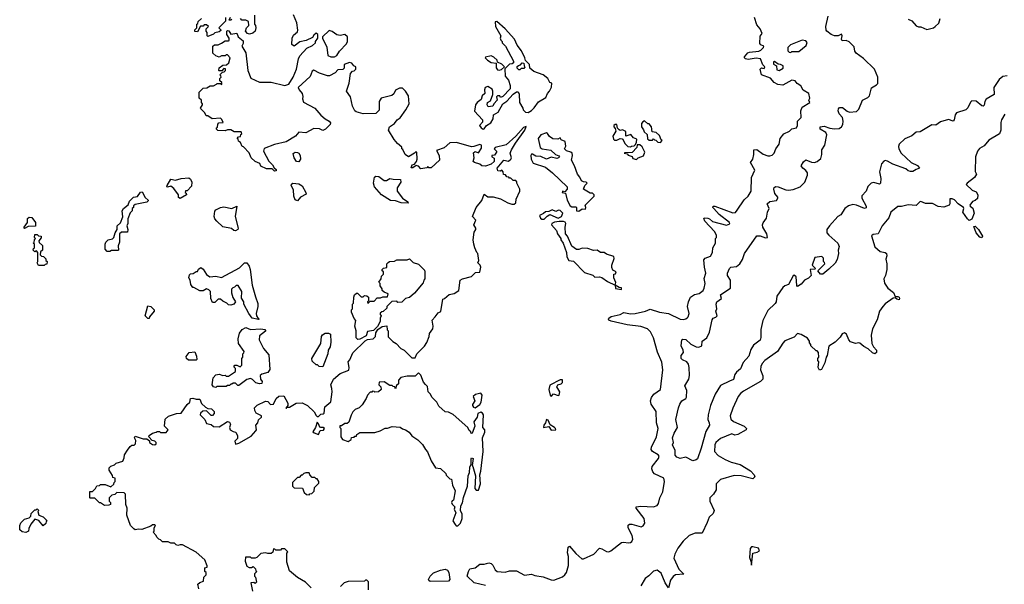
# Model space of a CAD drawing. Extents: x 1861455 to 2058065, y 200073 to 437907.
# Tile 443 of 574: x 2030082 to 2038629, y 332203 to 337105. Entities that reach past the tile are written whole.
import ezdxf

# ---------------------------------------------------------------- set-up
doc = ezdxf.new("R2010")
doc.units = 0

msp = doc.modelspace()

# ---------------------------------------------------------------- linework, layer by layer
at = {"layer": '0CON05XD'}
for points in [[(2031870, 337125), (2031868.3, 337091.7), (2031810, 337035), (2031828.3, 337018.3), (2031828.3, 337011.7), (2031815, 337000), (2031775, 336990), (2031765, 336980), (2031715, 336960), (2031710, 336965), (2031710, 336995), (2031700, 337005), (2031700, 337025), (2031720, 337045), (2031705, 337060), (2031685, 337060), (2031675, 337050), (2031651.7, 337048.3), (2031625, 337000), (2031601.7, 337001.7), (2031601.7, 337018.3), (2031620, 337035), (2031620, 337065), (2031628.3, 337071.7), (2031631.7, 337088.3), (2031660, 337115)], [(2033457, 335913), (2033427.5, 335935), (2033408.3, 335978.3), (2033400, 335985), (2033398.3, 335998.3), (2033360.7, 336030.7), (2033332.5, 336065), (2033283, 336147), (2033293.3, 336175), (2033335.6, 336204.4), (2033360, 336235), (2033385.8, 336254.2), (2033435, 336322.5), (2033463.3, 336375), (2033457.5, 336445), (2033432.5, 336485), (2033405, 336510), (2033378.3, 336511.7), (2033345, 336492.5), (2033329.3, 336460.7), (2033311.7, 336448.3), (2033220, 336425), (2033202.5, 336395), (2033201.7, 336318.3), (2033175, 336290), (2033065, 336287.5), (2033004.1, 336304.1), (2032992.7, 336312.7), (2032970, 336355), (2032952.5, 336435), (2032920, 336485), (2032942.5, 336555), (2032952.5, 336637.5), (2032971.7, 336658.3), (2032985, 336660), (2033000, 336675), (2033000, 336695), (2032983.3, 336703.3), (2032965, 336727.5), (2032945, 336732.5), (2032900, 336715), (2032900, 336685), (2032887, 336673), (2032845, 336670), (2032820, 336645), (2032771.7, 336618.3), (2032755, 336617.5), (2032685, 336640), (2032635, 336667.5), (2032620.7, 336659.3), (2032605, 336612.5), (2032500, 336515), (2032508.8, 336495), (2032535.7, 336465), (2032541.2, 336438.8), (2032536.7, 336416.7), (2032545, 336390), (2032645, 336337.5), (2032696.1, 336276.1), (2032735, 336243.3), (2032767.5, 336225), (2032779.3, 336209.3), (2032776.7, 336195), (2032736.4, 336153.6), (2032715, 336142.5), (2032685, 336157.5), (2032635, 336160), (2032566.4, 336123.6), (2032505, 336127.5), (2032476.4, 336093.6), (2032395, 336043.3), (2032295, 336021.2), (2032203.6, 335986.4), (2032197.5, 335965), (2032246.4, 335876.4), (2032277.5, 335845), (2032290, 335820), (2032310, 335805), (2032308.3, 335791.7), (2032295, 335790), (2032275, 335810), (2032225, 335810), (2032175, 335832.5), (2032166.7, 335856.7), (2032125, 335872.5), (2032092.5, 335905), (2032075, 335950), (2032025, 336000), (2032013.6, 336003.6), (2031998.3, 336038.3), (2031981.7, 336051.7), (2031978.3, 336068.3), (2031970, 336075), (2031981.7, 336088.3), (2031998.3, 336091.7), (2032001.7, 336108.3), (2032010, 336115), (2032005, 336130), (2031945, 336130), (2031915, 336150), (2031885, 336150), (2031865, 336140), (2031803, 336143), (2031790, 336155), (2031790, 336165), (2031798.3, 336171.7), (2031803, 336197), (2031811.7, 336208.3), (2031848.3, 336211.7), (2031838.3, 336238.3), (2031825, 336250), (2031753, 336243), (2031715, 336270), (2031701.7, 336271.7), (2031690, 336295), (2031655, 336330), (2031653, 336337), (2031670, 336365), (2031670, 336375), (2031660, 336385), (2031660, 336405), (2031640, 336425), (2031640, 336475), (2031675, 336510), (2031707, 336513), (2031735, 336530), (2031765, 336530), (2031790, 336545), (2031795, 336550), (2031825, 336550), (2031838.3, 336541.7), (2031838.3, 336558.3), (2031820, 336575), (2031820, 336595), (2031830, 336605), (2031828.3, 336618.3), (2031820, 336625), (2031841.7, 336648.3), (2031858.3, 336651.7), (2031870, 336665), (2031868.3, 336678.3), (2031855, 336680), (2031838.3, 336661.7), (2031815, 336660), (2031810, 336665), (2031813, 336687), (2031845, 336710), (2031878.3, 336711.7), (2031898.3, 336731.7), (2031910, 336775), (2031885, 336800), (2031875, 336800), (2031865, 336790), (2031835, 336790), (2031815, 336780), (2031785, 336790), (2031760, 336815), (2031760, 336875), (2031773, 336887), (2031805, 336887.5), (2031835, 336900), (2031865, 336920), (2031895, 336920), (2031900, 336925), (2031900, 336945), (2031880, 336975), (2031880, 337005), (2031885, 337010), (2031898.3, 337008.3), (2031915, 336980), (2031968.3, 336988.3), (2031980, 336955), (2032021.7, 336921.7), (2032021.7, 336898.3), (2032010, 336875), (2032046.1, 336816.1), (2032064.1, 336664.1), (2032088, 336598), (2032165, 336562.5), (2032265, 336563.8), (2032385, 336533.8), (2032420, 336545), (2032455, 336606.7), (2032486, 336675), (2032502, 336765), (2032515, 336792.5), (2032573.6, 336856.4), (2032625, 336880), (2032650, 336905), (2032650, 336915), (2032670, 336945), (2032670, 336975), (2032655, 336987.5), (2032635, 336970), (2032625, 336950), (2032570, 336925), (2032515, 336912.5), (2032466.1, 336873.9), (2032445, 336890), (2032447.5, 336945), (2032458.3, 336971.7), (2032495, 337000), (2032497.5, 337015), (2032487, 337077), (2032458.3, 337148.3)], [(2031925, 337110), (2031915, 337100), (2031901.7, 337101.7), (2031911.7, 337128.3)], [(2032120, 337145), (2032120, 337065), (2032130, 337055), (2032133, 337033), (2032126.7, 337005), (2032105, 336987.5), (2032078.3, 336978.3), (2032060, 336985), (2032042.5, 337005), (2032050, 337035), (2032070, 337055), (2032068.3, 337088.3), (2032045, 337100), (2032011.7, 337101.7), (2032000, 337115)], [(2034125, 332192.5), (2034026, 332216), (2033967.5, 332275), (2033977.5, 332315), (2033990.9, 332339.1), (2034035, 332345.7), (2034075, 332379.4), (2034115, 332378.2), (2034155, 332389.5), (2034175, 332384.4), (2034189.6, 332369.6), (2034208.1, 332328.1), (2034226.5, 332313.5), (2034295, 332308.5), (2034335, 332319.6), (2034395, 332320.9), (2034465, 332282.2), (2034525, 332290.8), (2034555, 332278.6), (2034625, 332268.8), (2034695, 332241.1), (2034719.6, 332240.5), (2034795, 332269.1), (2034815.6, 332285), (2034829.1, 332305), (2034845.8, 332365.8), (2034846.4, 332443.6), (2034837, 332477), (2034844.2, 332525.8), (2034855, 332534.2), (2034910.3, 332470.3), (2034962.5, 332425), (2034975, 332424.2), (2035065, 332465.6), (2035115, 332516.7), (2035135, 332512.2), (2035175, 332489.4), (2035195, 332486.7), (2035214.6, 332495.4), (2035305, 332565.6), (2035325, 332570.6), (2035365, 332563.1), (2035385, 332565.8), (2035397.1, 332575), (2035405.4, 332594.5), (2035398.3, 332628.3), (2035363.6, 332693.6), (2035365, 332717.1), (2035375, 332724.4), (2035395, 332724.4), (2035476.8, 332703.2), (2035495, 332710), (2035510, 332735), (2035503.1, 332775), (2035432, 332865), (2035434, 332875), (2035475, 332880.5), (2035585, 332875.6), (2035615, 332887.1), (2035627.8, 332905), (2035638.5, 332955), (2035663.5, 333005), (2035680.6, 333095), (2035674, 333125), (2035592, 333162), (2035578.7, 333178.7), (2035570, 333205), (2035572.6, 333227.4), (2035626, 333295), (2035632.5, 333315), (2035625, 333327.1), (2035575.8, 333355), (2035564.3, 333375), (2035565.6, 333395), (2035609.6, 333485), (2035623.3, 333555), (2035609.5, 333605), (2035608.1, 333705), (2035565, 333767.5), (2035557.5, 333795), (2035566, 333825), (2035586.8, 333853.2), (2035643.8, 333895), (2035664, 334065), (2035655, 334132.5), (2035617.7, 334217.7), (2035585, 334342.5), (2035558.8, 334395), (2035531.2, 334421.2), (2035475, 334440.6), (2035356, 334456), (2035217.1, 334487.1), (2035196.4, 334496.4), (2035192.5, 334505), (2035196.7, 334515), (2035215, 334528.6), (2035294.6, 334545.4), (2035325, 334564.3), (2035385, 334552.7), (2035425, 334553.1), (2035515, 334574.3), (2035555, 334592.5), (2035635, 334565.6), (2035715, 334555.6), (2035815, 334504.3), (2035845, 334501.2), (2035865, 334506.7), (2035875, 334516.7), (2035883.9, 334526.1), (2035892, 334555), (2035879.2, 334615), (2035886.9, 334655), (2035904.5, 334695), (2035940.2, 334719.8), (2035980.9, 334729.1), (2036013.8, 334755), (2036023.8, 334775), (2036031.2, 334815), (2036022.3, 334857.7), (2036038.6, 334905), (2036025.4, 334955.5), (2036020.5, 335019.5), (2036033.3, 335035), (2036078.3, 335051.7), (2036096.2, 335085), (2036098.8, 335125), (2036123.3, 335165), (2036122.5, 335205), (2036130, 335215), (2036130, 335235), (2036113.8, 335265), (2036028.6, 335355), (2036020, 335380), (2036025, 335385.6), (2036055, 335381.5), (2036070.8, 335375), (2036095, 335351.9), (2036217.9, 335322.1), (2036245, 335333.8), (2036244, 335345), (2036155, 335412.9), (2036106.7, 335465), (2036100, 335475), (2036102.5, 335485), (2036116.7, 335485), (2036272.1, 335427.9), (2036295, 335432), (2036309.7, 335450.3), (2036369.7, 335540.3), (2036405, 335573.8), (2036432, 335615), (2036433.3, 335735), (2036462.5, 335797.5), (2036424.4, 335865), (2036446, 335895), (2036454, 335935), (2036453.8, 335975), (2036479.4, 335979.4), (2036535, 335938.8), (2036575, 335923.3), (2036595, 335922.5), (2036615, 335930), (2036630, 335945), (2036646.7, 335985), (2036673.8, 336025), (2036683.3, 336075), (2036715.8, 336114.2), (2036765, 336138), (2036785, 336158.8), (2036826, 336165), (2036834, 336185), (2036833.3, 336225), (2036864.1, 336255.9), (2036861.2, 336315), (2036873.8, 336345), (2036940, 336385), (2036932.5, 336405), (2036940, 336425), (2036932.5, 336465), (2036883.6, 336493.6), (2036861.7, 336531.7), (2036830.7, 336550.7), (2036813, 336573), (2036785, 336578.8), (2036705, 336536.7), (2036663, 336543), (2036630.7, 336560.7), (2036598.3, 336598.3), (2036520, 336625), (2036510, 336675), (2036521.7, 336688.3), (2036530, 336685), (2036545, 336680), (2036550, 336695), (2036532.5, 336712.5), (2036512.5, 336765), (2036475, 336770), (2036405, 336758.8), (2036382.5, 336765), (2036372.5, 336775), (2036373.3, 336783.3), (2036403, 336817), (2036416.7, 336823.3), (2036497.4, 336832.6), (2036515, 336840.8), (2036538.8, 336865), (2036542.5, 336875), (2036516.4, 336886.4), (2036507, 336897), (2036508.3, 336961.7), (2036526.7, 336985), (2036510, 337025), (2036480.5, 337060.5), (2036460, 337125)], [(2034105, 336153.8), (2034115, 336156.7), (2034133.2, 336186.8), (2034170.5, 336209.5), (2034190.8, 336245), (2034195, 336280), (2034235, 336303.3), (2034276.7, 336375), (2034311.7, 336398.3), (2034365, 336457.5), (2034395, 336480), (2034408.3, 336478.3), (2034417, 336457), (2034420, 336385), (2034448.3, 336338.3), (2034451.7, 336321.7), (2034471.7, 336301.7), (2034495, 336300), (2034525, 336317.5), (2034549.3, 336340.7), (2034587, 336393), (2034649.6, 336430.5), (2034662.5, 336465), (2034682.5, 336485), (2034698.3, 336518.3), (2034700, 336555), (2034685, 336560), (2034666.7, 336595), (2034625, 336627.5), (2034546.4, 336656.4), (2034510, 336685), (2034507, 336717), (2034471.7, 336751.7), (2034467.5, 336775), (2034437.5, 336835), (2034400, 336885), (2034377.5, 336935), (2034296.4, 337026.4), (2034225, 337090), (2034210, 337085), (2034212.5, 337045), (2034260, 336965), (2034252.5, 336945), (2034258.3, 336928.3), (2034270, 336915), (2034270, 336905), (2034300, 336875), (2034370, 336745), (2034368.3, 336731.7), (2034358.3, 336721.7), (2034335, 336720), (2034292.5, 336677.5), (2034297.5, 336615), (2034325, 336580), (2034340, 336535), (2034340, 336505), (2034275, 336437.5), (2034255, 336430), (2034250, 336445), (2034230, 336445), (2034220, 336435), (2034227.5, 336405), (2034197.5, 336375), (2034190, 336355), (2034148.3, 336348.3), (2034140, 336365), (2034143.3, 336385), (2034168.8, 336401.2), (2034189.2, 336455), (2034190, 336485), (2034182.5, 336502.5), (2034145, 336524.3), (2034122, 336515), (2034116.2, 336495), (2034120, 336465), (2034096.2, 336443.8), (2034088.5, 336411.5), (2034053.8, 336385), (2034040, 336365), (2034029.6, 336309.5), (2034100, 336235), (2034098.8, 336215), (2034073.3, 336185), (2034086.7, 336165), (2034105, 336153.8)], [(2038655, 336618.9), (2038615, 336611.1), (2038584.1, 336585.9), (2038539.2, 336515), (2038540, 336455), (2038471.2, 336415), (2038460, 336395), (2038455, 336362.5), (2038446.2, 336353.8), (2038435, 336356.2), (2038385, 336398.8), (2038348.3, 336401.7), (2038335, 336390), (2038310.9, 336339.1), (2038295, 336322), (2038213.8, 336295), (2038201.9, 336278.1), (2038193.8, 336235), (2038185, 336223.8), (2038145, 336238), (2038075, 336218.8), (2038035, 336190), (2037998.3, 336191.7), (2037898.3, 336131.7), (2037865, 336127.5), (2037825, 336097.5), (2037765, 336071.4), (2037716.2, 336025), (2037710.8, 336005), (2037714.3, 335984.3), (2037734.2, 335945), (2037820.6, 335865), (2037875, 335838.6), (2037892.5, 335815), (2037862.5, 335805), (2037835, 335786.7), (2037815, 335786.7), (2037795, 335792.5), (2037775, 335808.8), (2037661.4, 335851.5), (2037615, 335876.9), (2037595, 335882.5), (2037581.9, 335878.1), (2037564, 335855), (2037545.8, 335785), (2037555.6, 335725.6), (2037554, 335685), (2037545, 335676), (2037495, 335690.8), (2037472.9, 335687.1), (2037445, 335657.5), (2037429.2, 335615), (2037390.8, 335575), (2037392.2, 335555), (2037428.8, 335485), (2037429.3, 335470.7), (2037415, 335466.7), (2037345.5, 335495.5), (2037315, 335500), (2037275, 335489.2), (2037245, 335466), (2037209.1, 335410.9), (2037184.3, 335395), (2037111.2, 335315), (2037087.7, 335282.3), (2037089.2, 335255), (2037104.3, 335235), (2037183.3, 335165), (2037196, 335135), (2037186.7, 335105), (2037190, 335075), (2037177.7, 335022.3), (2037159.3, 334990.7), (2037105, 334940), (2037055, 334896.7), (2037032.5, 334895), (2037010, 334925), (2037070, 334985), (2037068.3, 334998.3), (2037060, 335005), (2037060, 335035), (2037045, 335050), (2036985, 335040), (2036960, 334975), (2036990, 334945), (2036985, 334940), (2036943.3, 334936.7), (2036952.5, 334885), (2036929.6, 334860.5), (2036895, 334843.3), (2036865, 334810), (2036835, 334790), (2036828.3, 334798.3), (2036823.3, 334873.3), (2036805, 334886.7), (2036795, 334880), (2036755, 334806.2), (2036725, 334795.8), (2036705, 334780), (2036654, 334705), (2036647.5, 334655), (2036639.7, 334640.3), (2036575, 334580), (2036533.6, 334495), (2036514.6, 334415), (2036514.3, 334345.7), (2036508.3, 334321.7), (2036451.7, 334278.3), (2036429.5, 334240.5), (2036411.4, 334185), (2036361.9, 334128.1), (2036338.8, 334075), (2036305, 334046.2), (2036290, 334025), (2036278.8, 333981.2), (2036243.5, 333966.5), (2036165, 333930), (2036118.9, 333855), (2036079.2, 333755), (2036058.1, 333675), (2036055.7, 333635), (2036068, 333605), (2036068.8, 333585), (2036038.9, 333531.1), (2035998.9, 333385), (2035966.1, 333293.9), (2035955, 333283.3), (2035925, 333276.7), (2035865, 333306.7), (2035815, 333296.7), (2035785, 333306.7), (2035771.2, 333325), (2035771.2, 333365), (2035750, 333415), (2035757.5, 333435), (2035750, 333475), (2035763.3, 333515), (2035792.5, 333565), (2035777, 333633), (2035800, 333735), (2035812, 333768), (2035830, 333795), (2035864.2, 333815.8), (2035871.2, 333828.8), (2035872.2, 333885), (2035854.4, 333925), (2035890.6, 333985), (2035895.9, 334015.9), (2035893.8, 334086.2), (2035886.7, 334115), (2035873.3, 334135), (2035835, 334153.3), (2035823.3, 334165), (2035825, 334190), (2035843, 334217), (2035841.2, 334235), (2035823.3, 334275), (2035830, 334325), (2035838.3, 334331.7), (2035865, 334330), (2035908.1, 334288.1), (2035955, 334266.2), (2035978.3, 334261.7), (2036002.5, 334275), (2036007.5, 334315), (2036046.1, 334343.9), (2036068.6, 334391.4), (2036091.7, 334498.3), (2036102.5, 334515), (2036125, 334523.3), (2036136.7, 334535), (2036123.8, 334575), (2036132.5, 334595), (2036127.5, 334635), (2036132.5, 334655), (2036173.3, 334685), (2036166.7, 334715), (2036176.2, 334725), (2036253.3, 334775), (2036253.3, 334845), (2036227.5, 334885), (2036227.5, 334905), (2036243.9, 334946.1), (2036255, 334956.2), (2036305, 334963.8), (2036332.5, 334985), (2036356, 335024), (2036373.8, 335075), (2036481.2, 335228.8), (2036509.1, 335229.1), (2036555, 335210), (2036572.5, 335215), (2036566.2, 335245), (2036533.8, 335305), (2036530, 335325), (2036535, 335342.5), (2036565, 335382.5), (2036573.3, 335435), (2036587.5, 335465), (2036571.2, 335505), (2036595, 335527.1), (2036650, 335535), (2036662.5, 335555), (2036662.5, 335565), (2036637.1, 335595), (2036628, 335635), (2036630.8, 335649.2), (2036644.2, 335655.8), (2036665, 335654.3), (2036732.5, 335627.5), (2036755, 335624.4), (2036795, 335630.6), (2036857, 335653), (2036896, 335695), (2036920, 335755), (2036920, 335775), (2036906.7, 335795), (2036880, 335815), (2036866.2, 335835), (2036885, 335871.2), (2036905, 335887.5), (2036955, 335866.7), (2036980, 335865), (2037005, 335873.8), (2037035, 335901.2), (2037045.5, 335935), (2037044, 335975), (2037070, 336015), (2037087.1, 336105), (2037078.8, 336125), (2037031.2, 336155), (2037030, 336175), (2037065, 336180.6), (2037115, 336161.9), (2037155, 336156.9), (2037195, 336160.6), (2037216.5, 336173.5), (2037228.6, 336195), (2037230.8, 336225), (2037224, 336255), (2037195, 336286.7), (2037186, 336314), (2037188.3, 336331.7), (2037197.5, 336342.5), (2037225, 336342.5), (2037265, 336310.8), (2037285, 336302.9), (2037345, 336307.8), (2037365, 336328), (2037397.5, 336405), (2037445, 336430.6), (2037460, 336445), (2037475, 336513.8), (2037520.8, 336539.2), (2037529.6, 336550.5), (2037530, 336605), (2037502.5, 336675), (2037407.8, 336767.8), (2037343.8, 336815), (2037332.2, 336832.2), (2037325, 336870), (2037281.7, 336911.7), (2037255, 336923.8), (2037220, 336920), (2037216.7, 336935), (2037222.5, 336965), (2037215, 336980), (2037186, 336964), (2037155.9, 336964.1), (2037125, 336976.7), (2037087.8, 337005), (2037081.2, 337015), (2037079.5, 337045), (2037100, 337135)], [(2037795, 337110), (2037826.4, 337096.4), (2037865, 337052.5), (2037885, 337042.5), (2037905, 337042.5), (2037955, 337020), (2038015, 337033.8), (2038030, 337045), (2038060, 337075), (2038072.5, 337115)], [(2032815, 336783.8), (2032836, 336794), (2032857, 336833), (2032920, 336895), (2032927.5, 336915), (2032927.5, 336955), (2032905, 336976.7), (2032865, 336968), (2032835, 336972.5), (2032793.6, 337003.6), (2032768.3, 337011.7), (2032710, 336955), (2032710, 336945), (2032747, 336867), (2032757.5, 336795), (2032783.9, 336783.9), (2032815, 336783.8)], [(2036775, 336820), (2036785, 336830), (2036845, 336830), (2036908.3, 336881.7), (2036918.3, 336908.3), (2036905, 336920), (2036875, 336927.5), (2036773, 336887), (2036750, 336865), (2036750, 336835), (2036761.7, 336821.7), (2036775, 336820)], [(2034245, 336666), (2034265, 336671.2), (2034290, 336695), (2034268.8, 336718.8), (2034230, 336735), (2034227.5, 336755), (2034199.3, 336779.3), (2034175, 336792.5), (2034125, 336780), (2034122.5, 336775), (2034142.5, 336755), (2034173.9, 336733.9), (2034217.5, 336727.5), (2034217.3, 336687.3), (2034229.6, 336669.5), (2034245, 336666)], [(2034425, 336670), (2034415, 336670), (2034400, 336685), (2034401.7, 336698.3), (2034411.7, 336708.3), (2034428.3, 336711.7), (2034445, 336730), (2034458.3, 336728.3), (2034460, 336705), (2034468.3, 336691.7), (2034458.3, 336681.7), (2034435, 336680), (2034425, 336670)], [(2036675, 336663.3), (2036710, 336685), (2036710, 336705), (2036686.1, 336716.1), (2036665, 336717.5), (2036635, 336742.5), (2036625, 336740), (2036625, 336720), (2036650, 336705), (2036655, 336670), (2036675, 336663.3)], [(2035645, 336040), (2035660, 336055), (2035651.7, 336061.7), (2035635, 336100), (2035607, 336127), (2035571.7, 336131.7), (2035567.5, 336175), (2035545, 336200), (2035535, 336200), (2035507, 336227), (2035491.7, 336218.3), (2035480, 336205), (2035480, 336175), (2035498.3, 336148.3), (2035501.7, 336131.7), (2035528.3, 336108.3), (2035531.7, 336071.7), (2035545, 336060), (2035575, 336060), (2035585, 336070), (2035591.7, 336061.7), (2035605, 336060), (2035621.7, 336041.7), (2035645, 336040)], [(2038632.5, 336285), (2038604.1, 336235.9), (2038597.7, 336212.3), (2038598, 336145), (2038586.8, 336113.2), (2038495, 336060), (2038455, 336010), (2038413.9, 335986.1), (2038396.7, 335965), (2038380, 335915), (2038377, 335787), (2038386.4, 335763.6), (2038370, 335735), (2038305, 335686.7), (2038297.5, 335675), (2038350, 335625), (2038385, 335611.2), (2038398.9, 335585), (2038395, 335553.8), (2038375, 335536.2), (2038352, 335528), (2038330, 335495), (2038331.2, 335485), (2038355, 335468.8), (2038366.9, 335425), (2038347.3, 335372.7), (2038325, 335362), (2038308, 335375), (2038268.6, 335435), (2038277.5, 335465), (2038274, 335475), (2038227.6, 335507.6), (2038195, 335540), (2038175, 335550), (2038155, 335550), (2038156.7, 335505), (2038150, 335495), (2038105, 335477.5), (2038055, 335484.3), (2038005, 335510), (2037945, 335510.5), (2037905, 335526.2), (2037895, 335524), (2037865, 335493.3), (2037795, 335496.7), (2037735, 335482.5), (2037705, 335482.5), (2037642.5, 335435), (2037627.5, 335385), (2037567.5, 335315), (2037532.5, 335245), (2037490.7, 335239.3), (2037475, 335230), (2037505, 335132.5), (2037551.7, 335091.7), (2037595, 335083.8), (2037606.7, 335075), (2037608.8, 335055), (2037600, 335025), (2037610, 334985), (2037610, 334935), (2037597.5, 334885), (2037582.5, 334855), (2037588.3, 334818.3), (2037617.5, 334775), (2037666.4, 334736.4), (2037681.7, 334701.7), (2037705, 334702.5), (2037717.5, 334695), (2037720, 334685), (2037715, 334673.3), (2037695, 334677.5), (2037681.7, 334691.7), (2037665, 334687.5), (2037595, 334637.5), (2037573.6, 334616.4), (2037546.4, 334573.6), (2037525, 334500), (2037485, 334420), (2037472.5, 334365), (2037477.5, 334295), (2037492.5, 334265), (2037519.4, 334235), (2037520.8, 334215)], [(2031637.5, 332165), (2031630, 332205), (2031645, 332220), (2031678.3, 332231.7), (2031680, 332265), (2031700, 332285), (2031700, 332305), (2031690, 332315), (2031690, 332345), (2031708.3, 332351.7), (2031710, 332365), (2031690, 332415), (2031615, 332482.5), (2031497, 332547), (2031475, 332547.5), (2031455, 332540), (2031440, 332545), (2031425, 332560), (2031395, 332560), (2031371.7, 332571.7), (2031323, 332573), (2031305, 332590), (2031290, 332595), (2031271.7, 332611.7), (2031268.3, 332628.3), (2031240, 332655), (2031250, 332665), (2031250, 332695), (2031260, 332715), (2031255, 332720), (2031235, 332720), (2031221.7, 332708.3), (2031141.7, 332678.3), (2031115, 332682.5), (2031085, 332677.5), (2031073.6, 332683.6), (2031043, 332713), (2031013.3, 332805), (2031016.7, 332865), (2031002.5, 332895), (2031000, 332985), (2030988.3, 332998.3), (2030925, 333000), (2030908.3, 332981.7), (2030881.7, 332978.3), (2030860, 332955), (2030860, 332925), (2030870, 332915), (2030870, 332895), (2030855, 332890), (2030818.3, 332888.3), (2030785, 332910), (2030775, 332910), (2030735, 332950), (2030695, 332950), (2030690, 332955), (2030691.7, 333008.3), (2030715, 333010), (2030740, 333035), (2030751.7, 333058.3), (2030775, 333060), (2030785, 333070), (2030825, 333070), (2030875, 333050), (2030898.3, 333071.7), (2030901.7, 333088.3), (2030910, 333095), (2030910, 333125), (2030891.7, 333131.7), (2030888.3, 333148.3), (2030860, 333195), (2030860, 333215), (2030875, 333230), (2030905, 333240), (2030920, 333255), (2030976.4, 333273.6), (2030989.3, 333300.7), (2030992.3, 333327.7), (2031018.3, 333368.3), (2031040.7, 333399.3), (2031055, 333410), (2031075, 333410), (2031088.3, 333421.7), (2031091.7, 333451.7), (2031080, 333475), (2031085, 333490), (2031155, 333467.5), (2031187.5, 333467.5), (2031208.3, 333448.3), (2031210, 333435), (2031235, 333417.5), (2031255, 333413.3), (2031268.3, 333421.7), (2031267.5, 333435), (2031256.4, 333446.4), (2031232.5, 333452.5), (2031202.5, 333482.5), (2031207.5, 333495), (2031233.9, 333516.1), (2031267, 333523), (2031275, 333530), (2031295, 333530), (2031305, 333520), (2031355, 333520), (2031370, 333545), (2031340, 333575), (2031345, 333637.5), (2031375, 333662.5), (2031445, 333687.5), (2031485, 333690), (2031537.5, 333765), (2031560, 333785), (2031565, 333817.5), (2031585, 333820), (2031615, 333810), (2031645, 333810), (2031661.7, 333771.7), (2031695, 333740), (2031715, 333730), (2031747, 333727), (2031770, 333705), (2031770, 333685), (2031755, 333670), (2031745, 333670), (2031705, 333710), (2031673, 333707), (2031651.7, 333688.3), (2031650, 333675), (2031690, 333635), (2031705, 333600), (2031745, 333590), (2031765, 333572.5), (2031815, 333570), (2031885, 333617.5), (2031905, 333610), (2031912.5, 333595), (2031902.5, 333565), (2031910, 333545), (2031935, 333530), (2031960, 333525), (2031971.7, 333491.7), (2031971.7, 333468.3), (2031950, 333445), (2031955, 333420), (2031985, 333430), (2032090.7, 333489.3), (2032132.5, 333535), (2032137.5, 333545), (2032132.5, 333585), (2032150, 333605), (2032155, 333630), (2032180, 333655), (2032180, 333665), (2032135, 333690), (2032123, 333713), (2032120, 333735), (2032145, 333757.5), (2032215, 333792.5), (2032235, 333790), (2032260, 333765), (2032285, 333767.5), (2032307.5, 333815), (2032333, 333837), (2032375, 333840), (2032410, 333775), (2032410, 333755), (2032391.7, 333731.7), (2032398.3, 333731.7), (2032400, 333740), (2032425, 333740), (2032483, 333777), (2032535, 333780), (2032580, 333755), (2032639.3, 333699.3), (2032655, 333670), (2032665, 333660), (2032675, 333660), (2032695, 333680), (2032717, 333683), (2032725, 333690), (2032730, 333745), (2032781.7, 333788.3), (2032793.3, 333875), (2032793, 333903), (2032782.5, 333935), (2032807, 333983), (2032865, 334032.5), (2032938.3, 334061.7), (2032942.5, 334085), (2032932.5, 334135), (2032947, 334153), (2032975, 334212.5), (2033081.7, 334318.3), (2033100.7, 334329.3), (2033150, 334335), (2033170, 334355), (2033173, 334387), (2033190, 334415), (2033228.3, 334441.7), (2033268.3, 334448.3), (2033273, 334413), (2033280, 334405), (2033281.7, 334351.7), (2033320.7, 334310.7), (2033350, 334295), (2033390.7, 334250.7), (2033420, 334235), (2033485, 334170), (2033515, 334170), (2033530, 334205), (2033595, 334270), (2033617, 334303), (2033636.4, 334353.6), (2033638.3, 334381.7), (2033669.3, 334420.7), (2033672.5, 334445), (2033663, 334497), (2033690, 334525), (2033715, 334560), (2033737, 334573), (2033755, 334680), (2033770, 334685), (2033809.3, 334720.7), (2033855, 334728.8), (2033893.3, 334755), (2033905, 334842.5), (2033925, 334856.7), (2034003.6, 334876.4), (2034038.3, 334911.7), (2034077, 334913), (2034086.4, 334956.4), (2034080, 334975), (2034060, 334995), (2034067.5, 335015), (2034060, 335075), (2034050, 335085), (2034033.6, 335123.6), (2034023.3, 335155), (2034020, 335195), (2034028.3, 335261.7), (2034042.5, 335285), (2034042.5, 335295), (2034023.3, 335325), (2034041.1, 335365), (2034012.5, 335395), (2034045.8, 335474.2), (2034093.3, 335535), (2034115, 335590), (2034145, 335567.5), (2034193, 335567), (2034255, 335551.2), (2034320, 335515), (2034355, 335503.3), (2034375, 335502.5), (2034387.5, 335515), (2034393, 335547), (2034423.3, 335615), (2034423.3, 335635), (2034397.5, 335685), (2034397, 335697), (2034388.3, 335708.3), (2034365, 335710), (2034345, 335730), (2034335, 335730), (2034328.3, 335738.3), (2034311.7, 335741.7), (2034298.3, 335758.3), (2034281.7, 335761.7), (2034280, 335785), (2034268.3, 335798.3), (2034255, 335790), (2034231.7, 335791.7), (2034227.5, 335815), (2034283.9, 335886.1), (2034325, 335876.7), (2034345.8, 335894.2), (2034350, 335905), (2034340, 335945), (2034351.2, 335975), (2034385, 336032.5), (2034467.5, 336145), (2034477.5, 336177.5), (2034455, 336170), (2034387.5, 336095), (2034305, 336017.5), (2034210, 335995), (2034200, 335985), (2034220, 335965), (2034220, 335955), (2034205, 335930), (2034180, 335925), (2034180, 335915), (2034201.7, 335901.7), (2034200, 335875), (2034175, 335850), (2034125, 335833.3), (2034095, 335836.7), (2034075, 335850), (2034030, 335865), (2034020, 335875), (2034027.5, 335905), (2034021.7, 335948.3), (2034035, 335960), (2034065, 335950), (2034091.7, 335988.3), (2034090, 336015), (2034075, 336022.5), (2034025, 336003.3), (2034005, 336002.5), (2033875, 336040), (2033815, 336036.7), (2033766.1, 335993.9), (2033701.7, 335968.3), (2033722.5, 335925), (2033727.5, 335885), (2033655, 335820), (2033635, 335820), (2033625, 335830), (2033615, 335820), (2033565, 335810), (2033545, 335832.5), (2033525, 335840), (2033495, 335820), (2033480, 335820), (2033490, 335845), (2033508.3, 335851.7), (2033527, 335873), (2033532.5, 335895), (2033530, 335955), (2033521.7, 335958.3), (2033510, 335945), (2033457, 335913)], [(2035385, 336000), (2035393, 336007), (2035415, 336010), (2035428.3, 336021.7), (2035437.5, 336042.5), (2035438.3, 336068.3), (2035410.7, 336080.7), (2035387.5, 336107.5), (2035342.5, 336092.5), (2035342.5, 336135), (2035315, 336150), (2035295, 336142.5), (2035285, 336147.5), (2035272.5, 336162.5), (2035266.1, 336196.1), (2035250, 336195), (2035240, 336185), (2035240, 336175), (2035251.7, 336161.7), (2035257, 336137), (2035230, 336095), (2035237.5, 336067.5), (2035245, 336060), (2035265, 336060), (2035295, 336072.5), (2035311.7, 336071.7), (2035318.3, 336068.3), (2035335, 336030), (2035360, 336005), (2035385, 336000)], [(2034935, 335443.3), (2034965, 335463.3), (2034995, 335460), (2034997.5, 335475), (2034990, 335495), (2035068.3, 335571.7), (2035070, 335585), (2035055, 335600), (2035035, 335600), (2034977.5, 335635), (2034986.7, 335665), (2035007, 335687), (2035000, 335695), (2034975, 335696.7), (2034957.5, 335705), (2034945, 335736.7), (2034923.8, 335765), (2034898.8, 335835), (2034873.3, 335885), (2034880.8, 335925), (2034878, 335945), (2034865, 335955.8), (2034827.5, 335967.5), (2034810, 335985), (2034823, 336007), (2034816.1, 336046.1), (2034781.7, 336061.7), (2034775, 336080), (2034753.6, 336066.4), (2034711.3, 336071.3), (2034680.8, 336090.8), (2034665, 336117.5), (2034655, 336123.8), (2034605, 336106), (2034583.3, 336075), (2034600.8, 335995), (2034617.5, 335985), (2034691.7, 335971.7), (2034734.4, 335934.4), (2034763.3, 335923.3), (2034766.7, 335915), (2034760, 335905), (2034745, 335900.6), (2034695, 335912.5), (2034655, 335894.2), (2034606.2, 335916.2), (2034561.1, 335921.1), (2034535, 335938), (2034525, 335936.2), (2034518.8, 335925), (2034523, 335893), (2034540.7, 335860.7), (2034645, 335823.8), (2034708, 335775), (2034833.3, 335655), (2034833.3, 335635), (2034815, 335610), (2034795, 335616), (2034790, 335605), (2034818.8, 335598.8), (2034835, 335537.5), (2034859.6, 335489.5), (2034875, 335480), (2034910.8, 335480.8), (2034916, 335475), (2034916.7, 335446.7), (2034935, 335443.3)], [(2032505, 335871.2), (2032484.1, 335874.1), (2032466.1, 335906.1), (2032457, 335943), (2032475, 335953.8), (2032495, 335953.3), (2032505, 335946.7), (2032516, 335925), (2032519.2, 335895), (2032505, 335871.2)], [(2035435, 335890), (2035450, 335905), (2035498.3, 335921.7), (2035507.5, 335955), (2035485, 336000), (2035465, 336020), (2035441.7, 336018.3), (2035440, 335995), (2035398.3, 335951.7), (2035335, 335950), (2035330, 335945), (2035355, 335940), (2035365, 335930), (2035398.3, 335918.3), (2035405, 335900), (2035435, 335890)], [(2031475, 335552.5), (2031461.7, 335561.7), (2031460, 335585), (2031419.3, 335639.3), (2031395, 335660), (2031365, 335650), (2031360, 335655), (2031362.5, 335665), (2031395, 335720), (2031435, 335712.5), (2031485, 335727.5), (2031551.7, 335731.7), (2031565, 335720), (2031577.5, 335695), (2031575, 335660), (2031535, 335620), (2031521.7, 335618.3), (2031520, 335605), (2031528.3, 335598.3), (2031530, 335585), (2031475, 335552.5)], [(2033455, 335512.5), (2033394.2, 335514.2), (2033345, 335533.3), (2033300, 335535), (2033223.3, 335585), (2033163.3, 335655), (2033153.3, 335685), (2033162.7, 335737.3), (2033175, 335745.8), (2033200, 335745), (2033245, 335710), (2033265, 335710), (2033295, 335727.5), (2033325, 335720), (2033388.3, 335718.3), (2033390, 335695), (2033357.5, 335645), (2033357.5, 335617.5), (2033406.1, 335556.1), (2033452.5, 335525), (2033455, 335512.5)], [(2032495, 335532.5), (2032475, 335540), (2032463, 335573), (2032459.3, 335629.3), (2032440, 335665), (2032441.7, 335678.3), (2032453, 335687), (2032505, 335681.2), (2032535, 335663.3), (2032567.5, 335605), (2032568.3, 335591.7), (2032520, 335565), (2032495, 335532.5)], [(2030865, 335092.5), (2030843, 335093), (2030823, 335113), (2030823, 335157), (2030830, 335175), (2030850, 335195), (2030887, 335203), (2030900, 335215), (2030912.5, 335255), (2030930, 335285), (2030930, 335315), (2030958.3, 335341.7), (2030977, 335393), (2030972.5, 335445), (2030982.5, 335465), (2031023, 335497), (2031035, 335530), (2031070, 335565), (2031105, 335570), (2031131.7, 335608.3), (2031145, 335610), (2031171.7, 335561.7), (2031198.3, 335538.3), (2031198.3, 335531.7), (2031185, 335520), (2031085, 335500), (2031071.7, 335488.3), (2031070, 335475), (2031060, 335465), (2031060, 335445), (2031041.7, 335428.3), (2031020, 335375), (2031020, 335335), (2031012.5, 335315), (2031020, 335285), (2031018.3, 335261.7), (2030965, 335260), (2030950, 335245), (2030950, 335175), (2030938.3, 335141.7), (2030940, 335105), (2030935, 335100), (2030878.3, 335101.7), (2030865, 335092.5)], [(2031955, 335271.2), (2031940, 335275), (2031921.7, 335291.7), (2031846.4, 335306.4), (2031792.5, 335355), (2031776.4, 335376.4), (2031771.2, 335395), (2031777.3, 335442.7), (2031786.2, 335455), (2031825, 335474.2), (2031855, 335480), (2031925, 335466), (2031967.5, 335487.5), (2031952, 335395), (2031978.8, 335295), (2031976.2, 335285), (2031955, 335271.2)], [(2034615, 335373.3), (2034635, 335373.8), (2034660, 335400), (2034685, 335412.5), (2034755, 335382.5), (2034785, 335397.5), (2034796.7, 335425), (2034775, 335449.2), (2034759.7, 335450.3), (2034735, 335440), (2034704.3, 335455.7), (2034675, 335440), (2034645, 335436.7), (2034628.8, 335421.2), (2034593.3, 335405), (2034602, 335382), (2034615, 335373.3)], [(2030125, 335292.5), (2030120, 335295), (2030122.5, 335305), (2030150, 335345), (2030151.7, 335378.3), (2030165, 335390), (2030188.3, 335388.3), (2030220, 335345), (2030218.3, 335311.7), (2030155, 335310), (2030125, 335292.5)], [(2035305, 334763.3), (2035305, 334776.2), (2035285, 334780), (2035250, 334800), (2035256.4, 334823.6), (2035240, 334865), (2035240, 334895), (2035255, 334900), (2035260, 334915), (2035231.7, 334931.7), (2035222.5, 334955), (2035223.3, 334975), (2035243, 335033), (2035239.6, 335049.5), (2035175, 335070), (2035155, 335083.8), (2035125, 335083.8), (2035095, 335104), (2035061.7, 335101.7), (2035015, 335120), (2034965, 335122.5), (2034935, 335110), (2034915, 335110), (2034875, 335140), (2034837, 335227), (2034820, 335245), (2034816.7, 335305), (2034823.3, 335335), (2034816.4, 335346.4), (2034803.6, 335353.6), (2034766.1, 335353.9), (2034725, 335346.7), (2034700, 335335), (2034697.5, 335325), (2034742.5, 335275), (2034750, 335245), (2034780, 335205), (2034780, 335195), (2034800, 335165), (2034830, 335085), (2034832.5, 335045), (2034850, 335015), (2034888.3, 335008.3), (2034985, 334910), (2035057, 334887), (2035075, 334870), (2035115, 334872.5), (2035135, 334867.5), (2035185, 334832.5), (2035250, 334800), (2035255, 334772.5), (2035305, 334763.3)], [(2038435, 335210), (2038415, 335217.5), (2038385, 335253.3), (2038365, 335310), (2038375, 335312.5), (2038405.7, 335285), (2038440, 335225), (2038435, 335210)], [(2030295, 334970), (2030245, 334970), (2030233, 334993), (2030240, 335005), (2030240, 335085), (2030228.3, 335098.3), (2030215, 335090), (2030200, 335105), (2030201.7, 335118.3), (2030210, 335125), (2030210, 335155), (2030200, 335165), (2030208.3, 335171.7), (2030210, 335195), (2030220, 335205), (2030210, 335215), (2030215, 335240), (2030235, 335240), (2030245, 335230), (2030270, 335225), (2030268.3, 335211.7), (2030250, 335185), (2030251.7, 335171.7), (2030280, 335145), (2030280, 335105), (2030261.7, 335088.3), (2030260, 335065), (2030271.7, 335051.7), (2030288.3, 335048.3), (2030308.3, 335028.3), (2030310, 335015), (2030320, 335005), (2030318.3, 334981.7), (2030305, 334980), (2030295, 334970)], [(2033018.3, 334328.3), (2033003, 334343), (2033002.5, 334405), (2032992.5, 334445), (2033000, 334495), (2032985, 334510), (2032962.5, 334565), (2032962.5, 334585), (2032970, 334595), (2032970, 334635), (2032980, 334645), (2032982.5, 334695), (2032990, 334715), (2033005, 334730), (2033015, 334730), (2033045, 334700), (2033065, 334700), (2033075, 334710), (2033097, 334707), (2033110, 334695), (2033110, 334665), (2033100, 334655), (2033105, 334640), (2033125, 334660), (2033158.3, 334661.7), (2033185, 334690), (2033215, 334690), (2033235, 334700), (2033275, 334700), (2033280, 334725), (2033245, 334740), (2033230, 334755), (2033228.3, 334768.3), (2033210, 334795), (2033210, 334815), (2033200, 334825), (2033220, 334855), (2033221.7, 334878.3), (2033240, 334895), (2033240, 334915), (2033230, 334925), (2033230, 334935), (2033241.7, 334948.3), (2033270, 334955), (2033270, 334985), (2033281.7, 334998.3), (2033293, 335007), (2033335, 335010), (2033355, 335020), (2033445, 335020), (2033465, 335027.5), (2033498.3, 334998.3), (2033545, 334982.5), (2033595, 334930), (2033600, 334915), (2033600, 334855), (2033590, 334845), (2033585, 334820), (2033510, 334730), (2033467, 334693), (2033430, 334685), (2033398.3, 334651.7), (2033365, 334650), (2033355, 334660), (2033311.7, 334658.3), (2033270, 334615), (2033268.3, 334601.7), (2033238.3, 334571.7), (2033225, 334570), (2033211.7, 334558.3), (2033210, 334545), (2033220, 334535), (2033212.5, 334515), (2033212.5, 334485), (2033188.8, 334441.2), (2033153.8, 334406.2), (2033101.7, 334398.3), (2033089.3, 334360.7), (2033035, 334332.5), (2033018.3, 334328.3)], [(2032155, 334502.5), (2032100, 334515), (2032072.5, 334555), (2032027.5, 334635), (2032027.5, 334655), (2032008.3, 334688.3), (2032010, 334745), (2031978.3, 334798.3), (2031961.7, 334798.3), (2031948.3, 334781.7), (2031931.7, 334778.3), (2031920, 334765), (2031920, 334735), (2031933, 334693), (2031956.7, 334655), (2031942.5, 334635), (2031915, 334626.7), (2031895, 334630), (2031880, 334645), (2031845, 334660), (2031825, 334680), (2031805, 334680), (2031775, 334650), (2031755, 334650), (2031742.5, 334685), (2031740, 334745), (2031725, 334760), (2031705, 334767.5), (2031675, 334752.5), (2031645, 334752.5), (2031595, 334780), (2031585, 334780), (2031567.5, 334805), (2031562.5, 334845), (2031550, 334865), (2031555, 334890), (2031565, 334900), (2031587, 334903), (2031615, 334920), (2031625, 334920), (2031635, 334940), (2031655, 334952.5), (2031675, 334940), (2031703.6, 334893.6), (2031733, 334873), (2031785, 334878.8), (2031835, 334867.5), (2031990.4, 334949.5), (2032035, 334993.3), (2032055, 334993.3), (2032073.8, 334965), (2032082, 334935), (2032099.7, 334799.7), (2032127.9, 334697.9), (2032150.8, 334640.8), (2032150.8, 334615), (2032136, 334555), (2032136.7, 334535), (2032151.7, 334511.7), (2032160, 334505), (2032155, 334502.5)], [(2031205, 334510), (2031195, 334510), (2031172.5, 334535), (2031195, 334620), (2031220, 334615), (2031250, 334585), (2031250, 334575), (2031210, 334525), (2031205, 334510)], [(2031785, 333912.5), (2031765, 333917.5), (2031753.3, 333935), (2031762.5, 333995), (2031785, 334022.5), (2031813, 334027), (2031845, 334017.5), (2031865, 334020), (2031875, 334010), (2031895, 334010), (2031955, 334050), (2031957, 334077), (2031942.5, 334092.5), (2031950, 334105), (2031967, 334107), (2031995, 334090), (2032010, 334105), (2032010, 334165), (2032020, 334175), (2032020, 334205), (2032028.3, 334211.7), (2032030, 334225), (2031982.5, 334295), (2031977.5, 334335), (2031990, 334385), (2032013.6, 334416.4), (2032045, 334432.5), (2032085, 334416.7), (2032175, 334422.5), (2032210, 334415), (2032217, 334407), (2032215, 334400), (2032165, 334360), (2032162.5, 334325), (2032199.3, 334249.3), (2032246.2, 334195), (2032253, 334067), (2032235, 334042.5), (2032183, 334027), (2032170, 334015), (2032173.3, 333985), (2032186.7, 333965), (2032183, 333947), (2032165, 333944), (2032132.1, 333952.1), (2032102.3, 333982.3), (2032085, 333988.8), (2032055, 333980), (2031985, 333930), (2031975, 333930), (2031955, 333950), (2031935, 333950), (2031925, 333940), (2031915, 333940), (2031905, 333930), (2031885, 333930), (2031875, 333920), (2031795, 333920), (2031785, 333912.5)], [(2032715, 334090), (2032683, 334093), (2032668.3, 334108.3), (2032655, 334110), (2032621.7, 334141.7), (2032617.5, 334165), (2032697, 334293), (2032703.3, 334355), (2032711.7, 334368.3), (2032735, 334383.3), (2032763, 334383), (2032780, 334375), (2032782.5, 334305), (2032777.5, 334265), (2032760, 334235), (2032757, 334203), (2032715, 334090)], [(2037520.8, 334215), (2037505.8, 334204.2), (2037485, 334212.5), (2037448.3, 334248.3), (2037409.1, 334269.1), (2037375, 334296.7), (2037365, 334300), (2037337, 334293), (2037295, 334307.5), (2037280, 334325), (2037260, 334375), (2037243, 334387), (2037221.7, 334378.3), (2037205, 334350), (2037160, 334305), (2037105, 334270), (2037091.7, 334188.3), (2037082.5, 334175), (2037070, 334125), (2037040.7, 334069.3), (2037025, 334062.5), (2037013.3, 334085), (2037017.5, 334135), (2037010, 334145), (2037010, 334165), (2037017.5, 334175), (2037017, 334217), (2037005, 334230), (2036995, 334230), (2036950, 334275), (2036950, 334285), (2036938.3, 334298.3), (2036937.5, 334315), (2036919.3, 334339.3), (2036865, 334372.5), (2036835, 334380), (2036805, 334350), (2036725, 334317.5), (2036705, 334297.5), (2036660.8, 334225), (2036551.2, 334145), (2036528.3, 334121.7), (2036514, 334095), (2036511.2, 334065), (2036532.3, 334012.3), (2036533.3, 333985), (2036513.3, 333965), (2036365, 333880), (2036340.3, 333859.7), (2036320, 333835), (2036272.5, 333732.5), (2036248.8, 333665), (2036255, 333637.5), (2036277.3, 333617.3), (2036370, 333575), (2036390, 333555), (2036386.7, 333545), (2036315, 333504), (2036289.3, 333499.3), (2036265, 333508.8), (2036165, 333470), (2036126.1, 333433.9), (2036116.2, 333415), (2036113.3, 333355), (2036145, 333321.2), (2036205, 333288), (2036256.7, 333265), (2036335, 333243.1), (2036425, 333188), (2036458.8, 333155), (2036463.3, 333135), (2036445, 333120), (2036345, 333144), (2036285, 333148.6), (2036166.2, 333113.8), (2036126.7, 333075), (2036126.6, 333023.4), (2036104.5, 332985.5), (2036074.2, 332955), (2036074, 332925), (2036111.1, 332845), (2036100.4, 332819.5), (2036066.7, 332785), (2036049.1, 332740.9), (2036005, 332647.5), (2035945, 332646.9), (2035893.8, 332626.2), (2035841.7, 332578.3), (2035794, 332516), (2035768.1, 332465), (2035760.9, 332430.9), (2035805, 332335.8), (2035847.5, 332292.5), (2035775.4, 332284.6), (2035755, 332272.5), (2035732.1, 332237.9), (2035715, 332173.3), (2035685.6, 332215), (2035649.8, 332299.8), (2035615, 332327.1), (2035585, 332317.5), (2035543.7, 332276.3), (2035510.5, 332255), (2035475, 332191.2)], [(2031548.3, 334148.3), (2031530, 334165), (2031528.3, 334181.7), (2031553, 334217), (2031601.7, 334221.7), (2031617.5, 334185), (2031620, 334155), (2031615, 334150), (2031548.3, 334148.3)], [(2033885, 332710), (2033910, 332735), (2033922.5, 332775), (2033921.7, 332811.7), (2033910, 332845), (2033912.5, 332885), (2033925, 332910), (2033933.6, 332956.4), (2033968.8, 333055), (2033974.1, 333145.9), (2033986.7, 333175), (2033988.3, 333221.7), (2034000, 333245), (2034000, 333295), (2034005, 333300), (2034017.5, 333295), (2034010, 333235), (2034017, 333227), (2034037.5, 333145), (2034032.5, 333035), (2034045, 333020), (2034065, 333020), (2034082.5, 333075), (2034077.5, 333155), (2034086, 333185), (2034104, 333355), (2034100, 333475), (2034120, 333525), (2034120, 333545), (2034102.5, 333565), (2034109.2, 333675), (2034099.9, 333689.9), (2034085, 333697.1), (2034060, 333685), (2034052.5, 333655), (2034024, 333615), (2034032.5, 333575), (2034010, 333515), (2034001.7, 333511.7), (2033998.3, 333528.3), (2033985, 333540), (2033972.5, 333565), (2033845, 333677.5), (2033805, 333697.5), (2033775, 333700), (2033720.7, 333750.7), (2033702.5, 333785), (2033662.5, 333825), (2033646.1, 333856.1), (2033627.5, 333875), (2033621.7, 333921.7), (2033605, 333937.5), (2033588.3, 333958.3), (2033565, 334020), (2033545, 334040), (2033515, 334010), (2033445, 334010), (2033391.7, 333998.3), (2033370, 333975), (2033370, 333945), (2033351.7, 333928.3), (2033345, 333900), (2033338.3, 333918.3), (2033325, 333920), (2033315, 333930), (2033295, 333930), (2033245, 333960), (2033201.7, 333958.3), (2033200, 333935), (2033218.3, 333918.3), (2033220, 333895), (2033197, 333873), (2033165, 333870), (2033158.3, 333878.3), (2033145, 333880), (2033138.3, 333871.7), (2033125, 333870), (2033100, 333845), (2033090, 333815), (2033055, 333760), (2033030, 333735), (2032995, 333720), (2032975, 333700), (2032958.3, 333671.7), (2032939.3, 333610.7), (2032925, 333600), (2032905, 333600), (2032875, 333580), (2032861.7, 333578.3), (2032860, 333565), (2032870, 333555), (2032870, 333485), (2032885, 333460), (2032935, 333442.5), (2032958.3, 333461.7), (2032961.7, 333478.3), (2032985, 333480), (2032991.7, 333488.3), (2033005, 333490), (2033010, 333505), (2033035, 333520), (2033165, 333522.5), (2033210, 333535), (2033255, 333560), (2033275, 333560), (2033315, 333572.5), (2033385, 333566.7), (2033405, 333552.5), (2033430, 333545), (2033463, 333523), (2033485, 333492.5), (2033537.5, 333457.5), (2033578, 333418), (2033605, 333372.5), (2033623.6, 333353.6), (2033654, 333275), (2033692.5, 333215), (2033735, 333210), (2033780, 333165), (2033785, 333150), (2033815, 333120), (2033830, 333115), (2033840, 333065), (2033862.5, 333015), (2033847.5, 332935), (2033835, 332927.5), (2033830, 332915), (2033835, 332900), (2033860, 332875), (2033852.5, 332855), (2033867.5, 332825), (2033843, 332753), (2033861.7, 332721.7), (2033871.7, 332711.7), (2033885, 332710)], [(2034695, 333834.3), (2034715, 333857.5), (2034755, 333842), (2034765, 333846.7), (2034771.2, 333875), (2034743.6, 333916.4), (2034754.2, 333935.8), (2034782.5, 333945), (2034793.3, 333955), (2034795, 333977.5), (2034775, 333977.5), (2034685, 333932), (2034674.6, 333895), (2034686.2, 333845), (2034695, 333834.3)], [(2034035, 333734), (2034075, 333765.7), (2034088.2, 333785), (2034096.9, 333845), (2034085, 333861.8), (2034038.4, 333851.6), (2034019.5, 333835), (2034032.5, 333795), (2034012, 333765), (2034012, 333755), (2034020.4, 333740.5), (2034035, 333734)], [(2032675, 333503.3), (2032690.8, 333539.2), (2032718.2, 333541.8), (2032728, 333555), (2032715.8, 333565.8), (2032695, 333563.3), (2032688.3, 333568.3), (2032677, 333597), (2032665, 333610), (2032650, 333565), (2032627.7, 333527.7), (2032637.6, 333517.6), (2032675, 333503.3)], [(2034695, 333541.4), (2034735, 333543.8), (2034734, 333555), (2034724.2, 333565), (2034686.8, 333586.8), (2034669.6, 333629.5), (2034655, 333633.3), (2034646, 333605), (2034632, 333585), (2034630, 333565), (2034674, 333574), (2034695, 333541.4)], [(2032595, 332980), (2032601.7, 332988.3), (2032618.3, 332991.7), (2032638.3, 333011.7), (2032640, 333045), (2032678.3, 333081.7), (2032680, 333095), (2032665, 333120), (2032655, 333120), (2032645, 333130), (2032621.7, 333131.7), (2032600, 333155), (2032595, 333170), (2032565, 333170), (2032550, 333165), (2032535, 333150), (2032525, 333150), (2032508.3, 333131.7), (2032495, 333130), (2032481.7, 333118.3), (2032451.7, 333088.3), (2032450, 333055), (2032465, 333040), (2032538.3, 333038.3), (2032551.7, 333001.7), (2032571.7, 332981.7), (2032595, 332980)], [(2030135, 332652.5), (2030105, 332657.5), (2030082.5, 332675), (2030082.5, 332715), (2030093, 332737), (2030125, 332770), (2030165, 332780), (2030180, 332795), (2030181.7, 332818.3), (2030215, 332850), (2030225, 332850), (2030235, 332860), (2030250, 332845), (2030240, 332835), (2030250, 332805), (2030285, 332790), (2030320, 332755), (2030311.7, 332748.3), (2030308.3, 332731.7), (2030285, 332710), (2030248.3, 332758.3), (2030215, 332770), (2030180, 332725), (2030163, 332687), (2030160, 332665), (2030135, 332652.5)], [(2032612.3, 332172.3), (2032563, 332223), (2032495, 332262.5), (2032425, 332320), (2032400, 332395), (2032400, 332475), (2032410, 332485), (2032385, 332510), (2032355, 332510), (2032345, 332500), (2032305, 332500), (2032298.3, 332508.3), (2032285, 332510), (2032278.3, 332481.7), (2032265, 332470), (2032235, 332470), (2032215, 332477.5), (2032175, 332470), (2032140, 332435), (2032125, 332430), (2032095, 332430), (2032085, 332440), (2032041.7, 332438.3), (2032040, 332405), (2032055, 332360), (2032075, 332350), (2032095, 332350), (2032108.3, 332358.3), (2032128.3, 332338.3), (2032131.7, 332321.7), (2032140, 332315), (2032120, 332295), (2032120, 332275), (2032130, 332265), (2032137, 332223), (2032125, 332210), (2032115, 332220), (2032090, 332215), (2032102.5, 332145)], [(2036435, 332370), (2036447, 332473), (2036485, 332481.2), (2036502.5, 332495), (2036496.1, 332516.1), (2036445, 332530), (2036435, 332530), (2036423.3, 332515), (2036416.7, 332435), (2036430, 332405), (2036435, 332370)], [(2033645, 332228.8), (2033632.5, 332235), (2033630, 332245), (2033644, 332275), (2033675, 332302), (2033735, 332325.8), (2033775, 332334.3), (2033796.9, 332326.9), (2033808, 332305), (2033816.2, 332245), (2033805, 332231.2), (2033645, 332228.8)], [(2033110, 332155), (2033110, 332225), (2033095, 332240), (2033085, 332240), (2033075, 332230), (2032935, 332227.5), (2032900, 332215), (2032867, 332183)]]:
    msp.add_lwpolyline(points, dxfattribs=at)

doc.saveas('drawing.dxf')
